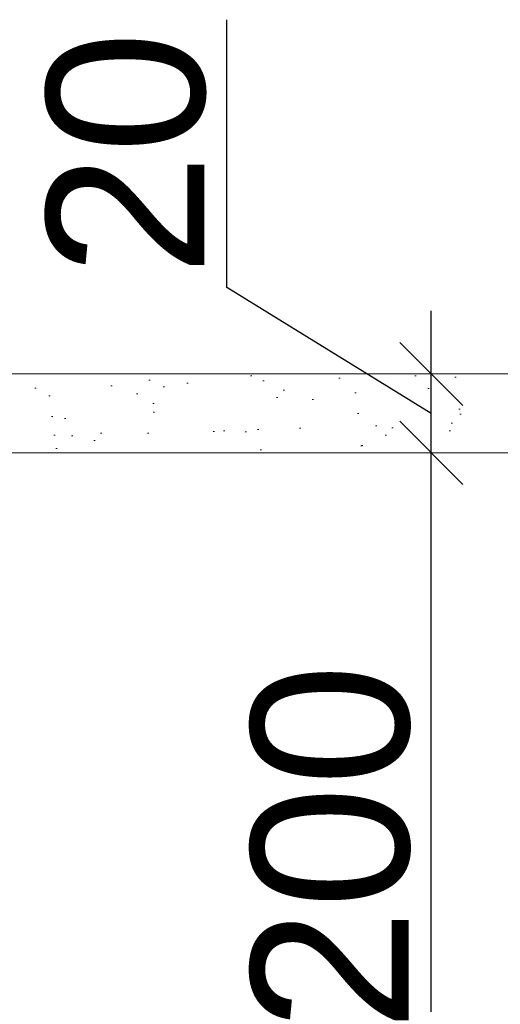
# Model space of a CAD drawing. Header units: millimetres. Extents: x 3652085 to 3778338, y -303702 to -273644.
# Tile 293 of 588: x 3711685 to 3711807, y -284467 to -284217. Entities that reach past the tile are written whole.
import ezdxf

# ---------------------------------------------------------------- set-up
doc = ezdxf.new("R2010")
doc.units = ezdxf.units.MM
doc.header["$PDMODE"] = 34
doc.linetypes.add('HIDDEN2', pattern=[4.7625, 3.175, -1.5875])
doc.layers.add('021 Various', color=7, linetype='Continuous', lineweight=5)
doc.layers.add('DIM-03    (HAUSART)', color=111, linetype='Continuous', lineweight=5)
doc.styles.add('1-20 Eng HA', font='arial.ttf', dxfattribs={"height": 40})
doc.dimstyles.new('1-20 Eng HA', dxfattribs={"dimtxt": 40, "dimasz": 16, "dimexe": 16, "dimexo": 5, "dimgap": 5, "dimtad": 1, "dimdec": 0, "dimlfac": -1, "dimzin": 0, "dimdsep": 46, "dimtxsty": '1-20 Eng HA', "dimblk": 'OBLIQUE', "dimcen": 0.09, "dimdle": 16, "dimclrd": 256, "dimclre": 256, "dimclrt": 256, "dimadec": 0, "dimazin": 0, "dimtfac": 1, "dimtdec": 0, "dimtofl": 0, "dimtmove": 0, "dimatfit": 3, "dimldrblk": 'OBLIQUE', "dimfxl": 1, "dimtolj": 1, "dimtzin": 0, "dimlwe": 0, "dimarcsym": 0})

# ---------------------------------------------------------------- blocks, each defined once
blk = doc.blocks.new('_Oblique')
at = {"color": 0, "linetype": 'ByBlock', "lineweight": -2}
blk.add_line((-0.5, -0.5), (0.5, 0.5), dxfattribs=at)
blk = doc.blocks.new('*D581')
at = {"layer": 'Defpoints', "color": 0, "lineweight": 0, "transparency": 16777216}
for p in [(3711773.2, -284326.85), (3711789.82, -284326.85), (3711773.2, -284526.85)]:
    blk.add_point(p, dxfattribs=at)
at = {"layer": 'DIM-03    (HAUSART)', "lineweight": -2, "transparency": 16777216}
blk.add_line((3711789.82, -284542.85), (3711789.82, -284310.85), dxfattribs=at)
at = {"layer": 'DIM-03    (HAUSART)', "linetype": 'HIDDEN2', "lineweight": 0, "transparency": 16777216}
for p, q in [((3711778.2, -284326.85), (3711805.82, -284326.85)), ((3711778.2, -284526.85), (3711805.82, -284526.85))]:
    blk.add_line(p, q, dxfattribs=at)
at = {"layer": 'DIM-03    (HAUSART)', "lineweight": -2, "transparency": 16777216, "xscale": 16, "yscale": 16, "zscale": 16}
for p, rotation in [((3711789.82, -284326.85), 90), ((3711789.82, -284526.85), 270)]:
    blk.add_blockref('_Oblique', p, dxfattribs=dict(at, rotation=rotation))
at = {"layer": 'DIM-03    (HAUSART)', "lineweight": 0, "transparency": 16777216, "insert": (3711764.4, -284426.85), "char_height": 40, "attachment_point": 5, "rotation": 90, "style": '1-20 Eng HA'}
blk.add_mtext('\\A1;200', dxfattribs=at)
blk = doc.blocks.new('*D582')
at = {"layer": 'Defpoints', "color": 0, "lineweight": 0, "transparency": 16777216}
for p in [(3711789.82, -284306.85), (3711789.82, -284306.85), (3711773.2, -284326.85)]:
    blk.add_point(p, dxfattribs=at)
at = {"layer": 'DIM-03    (HAUSART)', "lineweight": -2, "transparency": 16777216}
for p, q in [((3711737.97, -284284.92), (3711737.97, -284217.07)), ((3711789.82, -284316.85), (3711737.97, -284284.92)), ((3711789.82, -284342.85), (3711789.82, -284290.85))]:
    blk.add_line(p, q, dxfattribs=at)
at = {"layer": 'DIM-03    (HAUSART)', "linetype": 'HIDDEN2', "lineweight": 0, "transparency": 16777216}
for p, q in [((3711794.82, -284306.85), (3711805.82, -284306.85)), ((3711778.2, -284326.85), (3711805.82, -284326.85))]:
    blk.add_line(p, q, dxfattribs=at)
at = {"layer": 'DIM-03    (HAUSART)', "lineweight": -2, "transparency": 16777216, "xscale": 16, "yscale": 16, "zscale": 16}
for p, rotation in [((3711789.82, -284306.85), 90), ((3711789.82, -284326.85), 270)]:
    blk.add_blockref('_Oblique', p, dxfattribs=dict(at, rotation=rotation))
at = {"layer": 'DIM-03    (HAUSART)', "lineweight": 0, "transparency": 16777216, "insert": (3711712.55, -284251), "char_height": 40, "attachment_point": 5, "rotation": 90, "style": '1-20 Eng HA'}
blk.add_mtext('\\A1;20', dxfattribs=at)

msp = doc.modelspace()

# ---------------------------------------------------------------- hatches: boundary and pattern name
at = {"layer": '021 Various'}
h = msp.add_hatch(dxfattribs=at)
h.set_pattern_fill('SITEWORK_SAND', color=256, scale=10, angle=-90, style=0, pattern_type=2)
h.set_pattern_definition([(307.5, (6188861.274, 13568423.95), (19.26823769, 0.62993358), [0, -15.2, 0, -17, 0, -16.25]), (277.5, (6188861.274, 13568423.95), (28.22146065, -17.697767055), [0, -8.2, 0, -13.7, 0, -5.25]), (237.5, (6188861.274, 13568436.25), (0.056590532, -31.141418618), [0, -5, 0, -18, 0, -23.5]), (227.5, (6188861.274, 13568436.25), (8.776755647, -30.061266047), [0, -2.5, 0, -11.8, 0, -13.5])])
h.paths.add_polyline_path([(3711624.57, -284306.83), (3711624.57, -284326.83), (3711624.57, -284381.3, -1), (3711626.07, -284381.3), (3711626.07, -284383.55), (3711625.57, -284383.55), (3711625.57, -284381.3, 1), (3711625.07, -284381.3), (3711625.07, -284388.05), (3711643.07, -284388.05), (3711643.07, -284365.28), (3711641.3, -284365.28, -0.268526), (3711641.3, -284356.81), (3711643.07, -284356.81), (3711643.07, -284326.85), (3711936.36, -284326.85), (3711936.36, -284306.83)])

# ---------------------------------------------------------------- linework, layer by layer
at = {"layer": '021 Various', "elevation": -322634.12}
msp.add_lwpolyline([(3711624.57, -284391.14), (3711643.07, -284391.14), (3711643.07, -284326.83), (3711644.57, -284326.83), (3711644.57, -284326.83), (3711644.57, -284326.85), (3711936.36, -284326.85), (3711936.36, -284306.85), (3711624.57, -284306.85), (3711624.57, -284388.05), (3711624.57, -284391.14)], close=True, dxfattribs=at)

# ---------------------------------------------------------------- dimensions: what is measured, and where the dimension line sits
at = {"layer": 'DIM-03    (HAUSART)', "lineweight": 0}
dim = msp.add_linear_dim(base=(3711789.82, -284306.85, -322634.12), p1=(3711773.2, -284326.85, -322634.12), p2=(3711789.82, -284306.85, -322634.12), angle=90, dimstyle='1-20 Eng HA', override={"dimtmove": 1}, dxfattribs=at)
dim.commit()
dim.dimension.update_dxf_attribs({"geometry": '*D582', "text_midpoint": (3711737.97, -284279.92, -322634.12), "dimtype": 160})
dim = msp.add_linear_dim(base=(3711789.82, -284326.85, -322634.12), p1=(3711773.2, -284526.85, -322634.12), p2=(3711773.2, -284326.85, -322634.12), angle=90, dimstyle='1-20 Eng HA', dxfattribs=at)
dim.commit()
dim.dimension.update_dxf_attribs({"geometry": '*D581', "text_midpoint": (3711764.4, -284426.85, -322634.12)})

doc.saveas('drawing.dxf')
